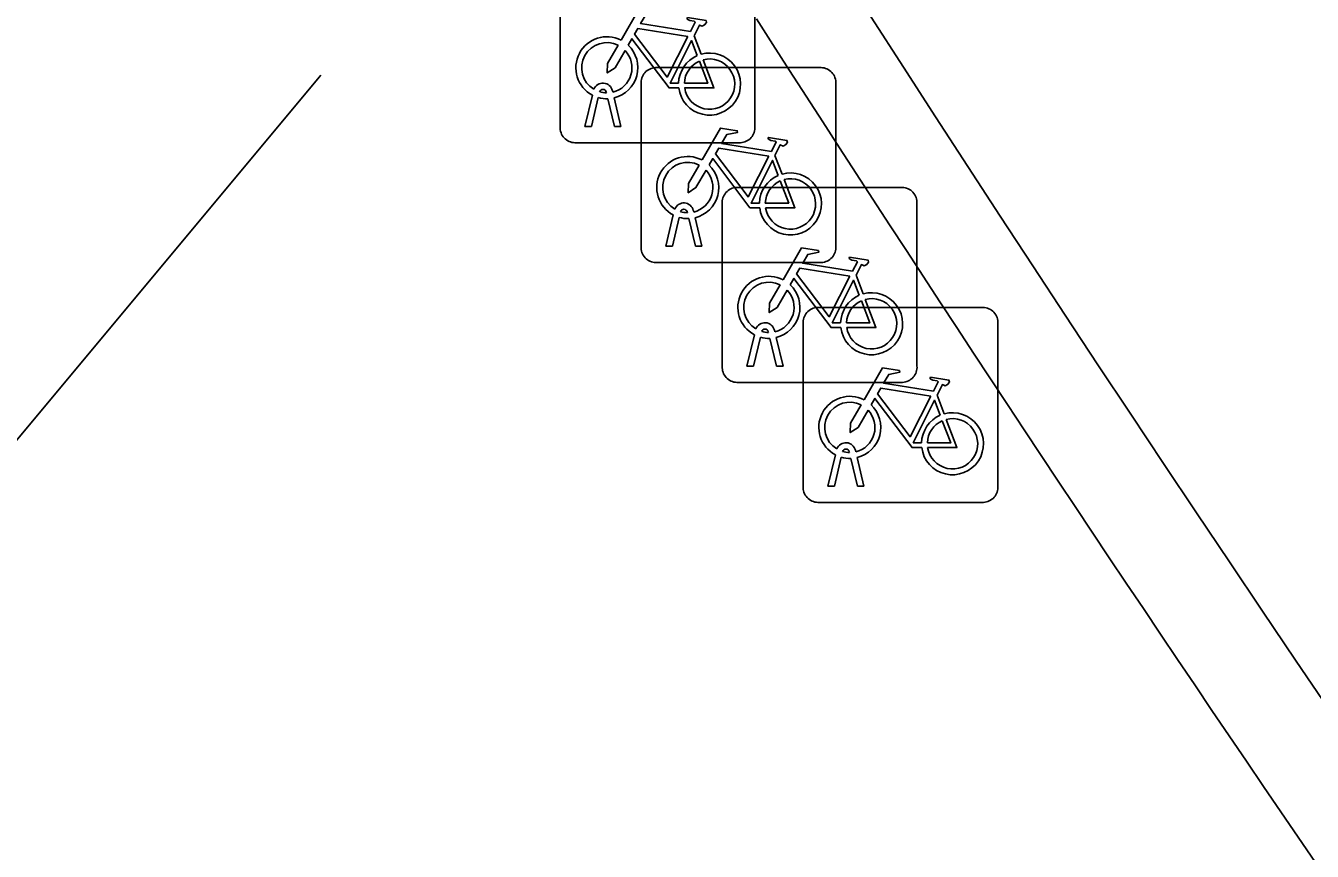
# Model space of a CAD drawing. Extents: x 161087 to 161926, y 382572 to 383873.
# Drawn here: x 161645.77 to 161652.37, y 383128.35 to 383132.58 of the extents above; entities that cross this region are included whole.
import ezdxf

# ---------------------------------------------------------------- set-up
doc = ezdxf.new("R2010")
doc.units = 0
for name, color, linetype in [('IMGEO_Fietsenrek', 7, 'Continuous'), ('IMGEO_Groenvoorziening', 7, 'Continuous'), ('IMGEO_Lijnafwatering', 7, 'Continuous'), ('IMGEO_Muur', 7, 'Continuous'), ('IMGEO_Voetgangersgebied_open', 7, 'Continuous')]:
    doc.layers.add(name, color=color, linetype=linetype)

msp = doc.modelspace()

# ---------------------------------------------------------------- linework, layer by layer
at = {"layer": 'IMGEO_Fietsenrek'}
for p, q in [((161648.5125, 383132.0529), (161648.5125, 383132.8938)), ((161648.5125, 383132.8938), (161648.5125, 383132.0529)), ((161649.5115, 383132.9031), (161649.5115, 383132.0622)), ((161649.5115, 383132.0622), (161649.5115, 383132.9031)), ((161649.1992, 383132.5272), (161649.2355, 383132.432)), ((161649.0019, 383132.3635), (161649.8428, 383132.3635)), ((161649.8428, 383132.3635), (161649.0019, 383132.3635)), ((161648.9275, 383131.4389), (161648.9275, 383132.2798)), ((161648.9275, 383132.2798), (161648.9275, 383131.4389)), ((161649.9265, 383132.2891), (161649.9265, 383131.4482)), ((161649.9265, 383131.4482), (161649.9265, 383132.2891)), ((161648.6395, 383132.0623), (161648.6778, 383132.2223)), ((161648.7082, 383132.2101), (161648.6729, 383132.0623)), ((161648.7499, 383132.2339), (161648.7489, 383132.2382)), ((161648.7806, 383132.2454), (161648.7824, 383132.2375)), ((161648.7894, 383132.2083), (161648.8244, 383132.0623)), ((161648.791, 383132.0623), (161648.7571, 383132.204)), ((161648.6729, 383132.0623), (161648.6395, 383132.0623)), ((161648.8244, 383132.0623), (161648.791, 383132.0623)), ((161649.4371, 383131.9785), (161648.5962, 383131.9785)), ((161648.5962, 383131.9785), (161649.4371, 383131.9785)), ((161649.6142, 383131.9132), (161649.6505, 383131.818)), ((161649.4179, 383131.7495), (161650.2588, 383131.7495)), ((161650.2588, 383131.7495), (161649.4179, 383131.7495)), ((161649.1649, 383131.6199), (161649.1639, 383131.6242)), ((161649.1956, 383131.6314), (161649.1974, 383131.6235)), ((161649.3435, 383130.8249), (161649.3435, 383131.6658)), ((161649.3435, 383131.6658), (161649.3435, 383130.8249)), ((161650.3425, 383131.6751), (161650.3425, 383130.8342)), ((161650.3425, 383130.8342), (161650.3425, 383131.6751)), ((161649.0545, 383131.4483), (161649.0928, 383131.6083)), ((161649.1232, 383131.5961), (161649.0879, 383131.4483)), ((161649.206, 383131.4483), (161649.1721, 383131.59)), ((161649.2044, 383131.5943), (161649.2394, 383131.4483)), ((161649.0879, 383131.4483), (161649.0545, 383131.4483)), ((161649.2394, 383131.4483), (161649.206, 383131.4483)), ((161649.8521, 383131.3645), (161649.0112, 383131.3645)), ((161649.0112, 383131.3645), (161649.8521, 383131.3645)), ((161650.0302, 383131.2992), (161650.0665, 383131.204)), ((161649.8329, 383131.1345), (161650.6738, 383131.1345)), ((161650.6738, 383131.1345), (161649.8329, 383131.1345)), ((161649.7585, 383130.2099), (161649.7585, 383131.0508)), ((161649.7585, 383131.0508), (161649.7585, 383130.2099)), ((161650.7575, 383131.0601), (161650.7575, 383130.2192)), ((161650.7575, 383130.2192), (161650.7575, 383131.0601)), ((161649.4705, 383130.8343), (161649.5088, 383130.9943)), ((161649.5392, 383130.9821), (161649.5039, 383130.8343)), ((161649.5809, 383131.0059), (161649.5799, 383131.0102)), ((161649.622, 383130.8343), (161649.5881, 383130.976)), ((161649.6116, 383131.0174), (161649.6134, 383131.0095)), ((161649.6204, 383130.9803), (161649.6554, 383130.8343)), ((161649.5039, 383130.8343), (161649.4705, 383130.8343)), ((161649.6554, 383130.8343), (161649.622, 383130.8343)), ((161650.2681, 383130.7505), (161649.4272, 383130.7505)), ((161649.4272, 383130.7505), (161650.2681, 383130.7505)), ((161650.4452, 383130.6842), (161650.4815, 383130.589)), ((161649.8855, 383130.2193), (161649.9238, 383130.3793)), ((161649.9542, 383130.3671), (161649.9189, 383130.2193)), ((161649.9959, 383130.3909), (161649.9949, 383130.3952)), ((161650.037, 383130.2193), (161650.0031, 383130.361)), ((161650.0266, 383130.4024), (161650.0284, 383130.3945)), ((161650.0354, 383130.3653), (161650.0704, 383130.2193)), ((161649.9189, 383130.2193), (161649.8855, 383130.2193)), ((161650.0704, 383130.2193), (161650.037, 383130.2193)), ((161650.6831, 383130.1355), (161649.8422, 383130.1355)), ((161649.8422, 383130.1355), (161650.6831, 383130.1355))]:
    msp.add_line(p, q, dxfattribs=at)
for points in [[(161648.8251, 383132.5042), (161648.9198, 383132.6677), (161649.006, 383132.6539), (161649.0077, 383132.6452), (161648.9516, 383132.6343), (161648.9254, 383132.589), (161649.1806, 383132.5482)], [(161649.1806, 383132.5482), (161649.2056, 383132.597), (161649.2005, 383132.601), (161649.1773, 383132.6047), (161649.1646, 383132.6122), (161649.1636, 383132.6153), (161649.1658, 383132.6199), (161649.2606, 383132.6048), (161649.2629, 383132.5945), (161649.2535, 383132.5821), (161649.2411, 383132.5757), (161649.2266, 383132.5819), (161649.1992, 383132.5272)], [(161649.1677, 383132.523), (161648.9109, 383132.564), (161648.8942, 383132.5352), (161649.0612, 383132.3149), (161649.1677, 383132.523)], [(161648.8458, 383132.4517), (161648.7942, 383132.3625), (161648.7543, 383132.3365), (161648.7555, 383132.384), (161648.81, 383132.4782)], [(161649.1208, 383132.2595), (161649.0711, 383132.2596), (161648.8804, 383132.5113), (161648.8614, 383132.4785)], [(161649.2157, 383132.425), (161649.1864, 383132.5018), (161649.077, 383132.2837), (161649.1197, 383132.2836)], [(161649.1497, 383132.2835), (161649.2696, 383132.2833), (161649.2264, 383132.3969)], [(161649.2462, 383132.4038), (161649.3012, 383132.2592), (161649.1511, 383132.2595)], [(161649.2401, 383131.8902), (161649.3348, 383132.0537), (161649.421, 383132.0399), (161649.4227, 383132.0312), (161649.3666, 383132.0203), (161649.3404, 383131.975), (161649.5956, 383131.9342)], [(161649.5827, 383131.909), (161649.3259, 383131.95), (161649.3092, 383131.9212), (161649.4762, 383131.7009), (161649.5827, 383131.909)], [(161649.5956, 383131.9342), (161649.6206, 383131.983), (161649.6155, 383131.987), (161649.5923, 383131.9907), (161649.5796, 383131.9982), (161649.5786, 383132.0013), (161649.5808, 383132.0059), (161649.6756, 383131.9908), (161649.6779, 383131.9805), (161649.6685, 383131.9681), (161649.6561, 383131.9617), (161649.6416, 383131.9679), (161649.6142, 383131.9132)], [(161649.5358, 383131.6455), (161649.4861, 383131.6456), (161649.2954, 383131.8973), (161649.2764, 383131.8645)], [(161649.6307, 383131.811), (161649.6014, 383131.8878), (161649.492, 383131.6697), (161649.5347, 383131.6696)], [(161649.2608, 383131.8377), (161649.2092, 383131.7485), (161649.1693, 383131.7225), (161649.1705, 383131.77), (161649.225, 383131.8642)], [(161649.5647, 383131.6695), (161649.6846, 383131.6693), (161649.6414, 383131.7829)], [(161649.6612, 383131.7898), (161649.7162, 383131.6452), (161649.5661, 383131.6455)], [(161649.6561, 383131.2762), (161649.7508, 383131.4397), (161649.837, 383131.4259), (161649.8387, 383131.4172), (161649.7826, 383131.4063), (161649.7564, 383131.361), (161650.0116, 383131.3202)], [(161650.0116, 383131.3202), (161650.0366, 383131.369), (161650.0315, 383131.373), (161650.0083, 383131.3767), (161649.9956, 383131.3842), (161649.9946, 383131.3873), (161649.9968, 383131.3919), (161650.0916, 383131.3768), (161650.0939, 383131.3665), (161650.0845, 383131.3541), (161650.0721, 383131.3477), (161650.0576, 383131.3539), (161650.0302, 383131.2992)], [(161649.9987, 383131.295), (161649.7419, 383131.336), (161649.7252, 383131.3072), (161649.8922, 383131.0869), (161649.9987, 383131.295)], [(161649.6768, 383131.2237), (161649.6252, 383131.1345), (161649.5853, 383131.1085), (161649.5865, 383131.156), (161649.641, 383131.2502)], [(161649.9518, 383131.0315), (161649.9021, 383131.0316), (161649.7114, 383131.2833), (161649.6924, 383131.2505)], [(161650.0467, 383131.197), (161650.0174, 383131.2738), (161649.908, 383131.0557), (161649.9507, 383131.0556)], [(161649.9807, 383131.0555), (161650.1006, 383131.0553), (161650.0574, 383131.1689)], [(161650.0772, 383131.1758), (161650.1322, 383131.0312), (161649.9821, 383131.0315)], [(161650.0711, 383130.6612), (161650.1658, 383130.8247), (161650.252, 383130.8109), (161650.2537, 383130.8022), (161650.1976, 383130.7913), (161650.1714, 383130.746), (161650.4266, 383130.7052)], [(161650.4266, 383130.7052), (161650.4516, 383130.754), (161650.4465, 383130.758), (161650.4233, 383130.7617), (161650.4106, 383130.7692), (161650.4096, 383130.7723), (161650.4118, 383130.7769), (161650.5066, 383130.7618), (161650.5089, 383130.7515), (161650.4995, 383130.7391), (161650.4871, 383130.7327), (161650.4726, 383130.7389), (161650.4452, 383130.6842)], [(161650.4137, 383130.68), (161650.1569, 383130.721), (161650.1402, 383130.6922), (161650.3072, 383130.4719), (161650.4137, 383130.68)], [(161650.0918, 383130.6087), (161650.0402, 383130.5195), (161650.0003, 383130.4935), (161650.0015, 383130.541), (161650.056, 383130.6352)], [(161650.3668, 383130.4165), (161650.3171, 383130.4166), (161650.1264, 383130.6683), (161650.1074, 383130.6355)], [(161650.4617, 383130.582), (161650.4324, 383130.6588), (161650.323, 383130.4407), (161650.3657, 383130.4406)], [(161650.4922, 383130.5608), (161650.5472, 383130.4162), (161650.3971, 383130.4165)], [(161650.3957, 383130.4405), (161650.5156, 383130.4403), (161650.4724, 383130.5539)]]:
    msp.add_lwpolyline(points, dxfattribs=at)
for centre, radius, start, end in [((161648.7521, 383132.3629), 0.159, 62.67661, 242.13685), ((161648.7521, 383132.3629), 0.129, 63.31916, 238.90302), ((161648.7521, 383132.3629), 0.159, 283.5766, 46.60424), ((161648.7521, 383132.3629), 0.129, 283.60429, 43.43025), ((161649.2787, 383132.2789), 0.159, 113.3408, 178.32165), ((161649.2787, 383132.2789), 0.159, 187.0065, 105.77075), ((161649.2787, 383132.2789), 0.129, 188.67146, 104.58832), ((161649.0052, 383132.2856), 0.0779, 92.4484, 184.28452), ((161649.0052, 383132.2856), 0.0779, 92.4484, 184.28452), ((161649.2787, 383132.2789), 0.129, 113.92302, 177.95563), ((161649.8486, 383132.2858), 0.0779, 2.4484, 94.28452), ((161649.8486, 383132.2858), 0.0779, 2.4484, 94.28452), ((161648.7319, 383132.2343), 0.0499, 12.8025, 158.69338), ((161648.7521, 383132.3629), 0.159, 253.99666, 271.78671), ((161648.7319, 383132.2343), 0.0174, 12.8025, 163.45023), ((161648.7521, 383132.3629), 0.129, 253.41502, 269.02044), ((161648.5904, 383132.0562), 0.0779, 182.4484, 274.28452), ((161648.5904, 383132.0562), 0.0779, 182.4484, 274.28452), ((161649.4338, 383132.0564), 0.0779, 272.4484, 4.28452), ((161649.4338, 383132.0564), 0.0779, 272.4484, 4.28452), ((161649.1671, 383131.7489), 0.159, 62.67661, 242.13685), ((161649.1671, 383131.7489), 0.129, 63.31916, 238.90302), ((161649.1671, 383131.7489), 0.129, 283.60429, 43.43025), ((161649.1671, 383131.7489), 0.159, 283.5766, 46.60424), ((161649.6937, 383131.6649), 0.159, 187.0065, 105.77075), ((161649.4212, 383131.6716), 0.0779, 92.4484, 184.28452), ((161649.4212, 383131.6716), 0.0779, 92.4484, 184.28452), ((161649.6937, 383131.6649), 0.159, 113.3408, 178.32165), ((161649.6937, 383131.6649), 0.129, 113.92302, 177.95563), ((161649.6937, 383131.6649), 0.129, 188.67146, 104.58832), ((161650.2646, 383131.6718), 0.0779, 2.4484, 94.28452), ((161650.2646, 383131.6718), 0.0779, 2.4484, 94.28452), ((161649.1469, 383131.6203), 0.0499, 12.8025, 158.69338), ((161649.1469, 383131.6203), 0.0174, 12.8025, 163.45023), ((161649.1671, 383131.7489), 0.129, 253.41502, 269.02044), ((161649.1671, 383131.7489), 0.159, 253.99666, 271.78671), ((161649.0054, 383131.4422), 0.0779, 182.4484, 274.28452), ((161649.0054, 383131.4422), 0.0779, 182.4484, 274.28452), ((161649.8488, 383131.4424), 0.0779, 272.4484, 4.28452), ((161649.8488, 383131.4424), 0.0779, 272.4484, 4.28452), ((161649.5831, 383131.1349), 0.159, 62.67661, 242.13685), ((161649.5831, 383131.1349), 0.129, 63.31916, 238.90302), ((161649.5831, 383131.1349), 0.129, 283.60429, 43.43025), ((161649.5831, 383131.1349), 0.159, 283.5766, 46.60424), ((161650.1097, 383131.0509), 0.159, 113.3408, 178.32165), ((161650.1097, 383131.0509), 0.159, 187.0065, 105.77075), ((161650.1097, 383131.0509), 0.129, 113.92302, 177.95563), ((161650.1097, 383131.0509), 0.129, 188.67146, 104.58832), ((161649.8362, 383131.0566), 0.0779, 92.4484, 184.28452), ((161649.8362, 383131.0566), 0.0779, 92.4484, 184.28452), ((161650.6796, 383131.0568), 0.0779, 2.4484, 94.28452), ((161650.6796, 383131.0568), 0.0779, 2.4484, 94.28452), ((161649.5629, 383131.0063), 0.0499, 12.8025, 158.69338), ((161649.5629, 383131.0063), 0.0174, 12.8025, 163.45023), ((161649.5831, 383131.1349), 0.159, 253.99666, 271.78671), ((161649.5831, 383131.1349), 0.129, 253.41502, 269.02044), ((161649.4214, 383130.8282), 0.0779, 182.4484, 274.28452), ((161649.4214, 383130.8282), 0.0779, 182.4484, 274.28452), ((161650.2648, 383130.8284), 0.0779, 272.4484, 4.28452), ((161650.2648, 383130.8284), 0.0779, 272.4484, 4.28452), ((161649.9981, 383130.5199), 0.159, 62.67661, 242.13685), ((161649.9981, 383130.5199), 0.129, 63.31916, 238.90302), ((161649.9981, 383130.5199), 0.159, 283.5766, 46.60424), ((161649.9981, 383130.5199), 0.129, 283.60429, 43.43025), ((161650.5247, 383130.4359), 0.159, 113.3408, 178.32165), ((161650.5247, 383130.4359), 0.159, 187.0065, 105.77075), ((161650.5247, 383130.4359), 0.129, 188.67146, 104.58832), ((161650.5247, 383130.4359), 0.129, 113.92302, 177.95563), ((161649.9779, 383130.3913), 0.0499, 12.8025, 158.69338), ((161649.9981, 383130.5199), 0.159, 253.99666, 271.78671), ((161649.9779, 383130.3913), 0.0174, 12.8025, 163.45023), ((161649.9981, 383130.5199), 0.129, 253.41502, 269.02044), ((161649.8364, 383130.2132), 0.0779, 182.4484, 274.28452), ((161649.8364, 383130.2132), 0.0779, 182.4484, 274.28452), ((161650.6798, 383130.2134), 0.0779, 272.4484, 4.28452), ((161650.6798, 383130.2134), 0.0779, 272.4484, 4.28452)]:
    msp.add_arc(centre, radius, start, end, dxfattribs=at)
at = {"layer": 'IMGEO_Groenvoorziening'}
msp.add_arc((161792.983, 383224.6177), 169.9309, 206.322636, 219.436813, dxfattribs=at)
at = {"layer": 'IMGEO_Lijnafwatering'}
msp.add_lwpolyline([(161640.567, 383124.271), (161647.285, 383132.325)], dxfattribs=at)
at = {"layer": 'IMGEO_Muur'}
for centre, radius, start, end in [((161792.983, 383224.6177), 169.9309, 206.322636, 219.436813), ((161793.0598, 383224.6693), 170.5231, 212.672764, 219.43393)]:
    msp.add_arc(centre, radius, start, end, dxfattribs=at)
at = {"layer": 'IMGEO_Voetgangersgebied_open'}
msp.add_arc((161793.0598, 383224.6693), 170.5231, 212.672764, 219.43393, dxfattribs=at)

doc.saveas('drawing.dxf')
